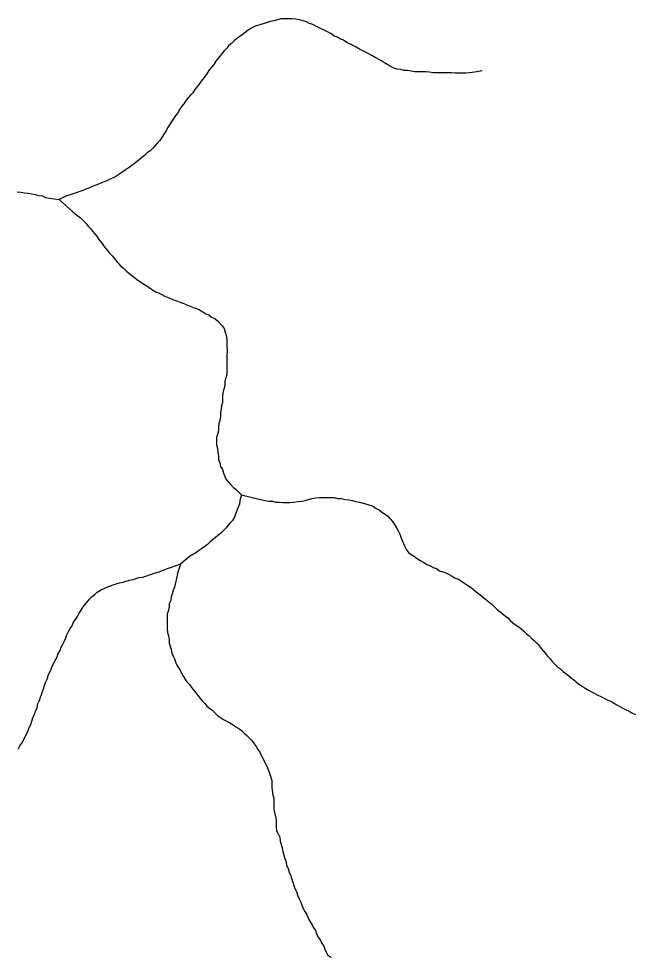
# Model space of a CAD drawing. Extents: x 652.3 to 678, y 7316.9 to 7344.9.
# Drawn here: x 668.838 to 669.771, y 7318.53 to 7319.955 of the extents above; entities that cross this region are included whole.
import ezdxf

# ---------------------------------------------------------------- set-up
doc = ezdxf.new("R2010")
doc.units = 0
doc.header["$LTSCALE"] = 0.032
doc.layers.add('7', color=7, linetype='Continuous', lineweight=25)

msp = doc.modelspace()

# ---------------------------------------------------------------- linework, layer by layer
at = {"layer": '7'}
msp.add_line((669.0788, 7319.1123), (669.0836, 7319.1274), dxfattribs=at)
for points in [[(669.5414, 7319.8758), (669.541, 7319.8758), (669.5331, 7319.8746), (669.5228, 7319.873), (669.5172, 7319.8722), (669.5005, 7319.8722), (669.4949, 7319.873), (669.4671, 7319.873), (669.4615, 7319.8738), (669.4559, 7319.8746), (669.4392, 7319.8746), (669.4337, 7319.8754), (669.4281, 7319.8762), (669.4225, 7319.8762), (669.4178, 7319.8778), (669.4122, 7319.8786), (669.4074, 7319.8801), (669.4026, 7319.8825), (669.3979, 7319.8849), (669.3931, 7319.8881), (669.3883, 7319.8913), (669.3788, 7319.8961), (669.374, 7319.8992), (669.3692, 7319.9016), (669.3549, 7319.9088), (669.3501, 7319.912), (669.3453, 7319.9144), (669.3358, 7319.9191), (669.331, 7319.9223), (669.3262, 7319.9239), (669.3215, 7319.9271), (669.3167, 7319.9287), (669.3127, 7319.9319), (669.2889, 7319.9438), (669.2841, 7319.9462), (669.2793, 7319.9478), (669.2745, 7319.9502), (669.2698, 7319.9518), (669.2634, 7319.9533), (669.2578, 7319.9541), (669.2522, 7319.9549), (669.2355, 7319.9549), (669.2308, 7319.9533), (669.2252, 7319.9518), (669.2196, 7319.951), (669.2101, 7319.9478), (669.2053, 7319.9462), (669.1958, 7319.943), (669.191, 7319.9406), (669.1862, 7319.9374), (669.1814, 7319.9343), (669.1775, 7319.9311), (669.1735, 7319.9279), (669.1687, 7319.9247), (669.1647, 7319.9215), (669.1607, 7319.9175), (669.1568, 7319.9144), (669.1536, 7319.9104), (669.1496, 7319.9064), (669.1369, 7319.8905), (669.1337, 7319.8857), (669.1273, 7319.8778), (669.121, 7319.8682), (669.1146, 7319.8603), (669.1114, 7319.8555), (669.105, 7319.8475), (669.1019, 7319.8427), (669.0987, 7319.8388), (669.0947, 7319.8348), (669.0915, 7319.8308), (669.0883, 7319.826), (669.0852, 7319.8221), (669.082, 7319.8173), (669.0796, 7319.8125), (669.0764, 7319.8085), (669.0732, 7319.8038), (669.0637, 7319.7894), (669.0613, 7319.7847), (669.0517, 7319.7703), (669.0486, 7319.7664), (669.0446, 7319.7624), (669.0414, 7319.7584), (669.0374, 7319.7544), (669.0326, 7319.7512), (669.0287, 7319.7473), (669.0247, 7319.7441), (669.0207, 7319.7409), (669.0167, 7319.7377), (669.0127, 7319.7345), (669.008, 7319.7314), (669.004, 7319.7282), (668.9992, 7319.725), (668.9944, 7319.7218), (668.9897, 7319.7186), (668.9849, 7319.7154), (668.9753, 7319.7107), (668.9706, 7319.7083), (668.9658, 7319.7067), (668.9563, 7319.7027), (668.9491, 7319.7003), (668.9443, 7319.6979)], [(668.9443, 7319.6979), (668.9395, 7319.6963), (668.9348, 7319.694), (668.9204, 7319.6892), (668.9157, 7319.6876), (668.9101, 7319.686), (668.899, 7319.6804)], [(668.8353, 7319.6924), (668.8409, 7319.6916), (668.8464, 7319.6908), (668.852, 7319.69), (668.8576, 7319.6892), (668.8632, 7319.6884), (668.8679, 7319.6868), (668.8735, 7319.686), (668.8783, 7319.6836), (668.8838, 7319.6828), (668.899, 7319.6804)], [(668.899, 7319.6804), (668.9197, 7319.6621), (668.9276, 7319.6558), (668.9316, 7319.6526), (668.9356, 7319.6486), (668.9395, 7319.6446), (668.9427, 7319.6406), (668.9467, 7319.6367), (668.9499, 7319.6327), (668.9531, 7319.6287), (668.9563, 7319.6247), (668.9594, 7319.62), (668.9626, 7319.616), (668.9658, 7319.6112), (668.969, 7319.6072), (668.9722, 7319.6032), (668.9753, 7319.5993), (668.9793, 7319.5953), (668.9825, 7319.5913), (668.9857, 7319.5873), (668.9889, 7319.5834), (668.9929, 7319.5794), (668.9968, 7319.5762), (669.0008, 7319.5722), (669.0048, 7319.569), (669.0088, 7319.5658), (669.0127, 7319.5627), (669.0167, 7319.5595), (669.0215, 7319.5563), (669.0263, 7319.5531), (669.031, 7319.5499), (669.0358, 7319.5468), (669.0406, 7319.5436), (669.0454, 7319.5404), (669.0501, 7319.5388), (669.0549, 7319.5364), (669.0597, 7319.534), (669.0645, 7319.5316), (669.0692, 7319.53), (669.074, 7319.5277), (669.0788, 7319.5261), (669.0836, 7319.5245), (669.0883, 7319.5229), (669.0931, 7319.5205), (669.0979, 7319.5189), (669.1027, 7319.5165), (669.1074, 7319.5149), (669.1122, 7319.5133), (669.117, 7319.5101), (669.1218, 7319.507), (669.1265, 7319.5054), (669.1305, 7319.5022), (669.1353, 7319.4998), (669.1393, 7319.4966), (669.1432, 7319.4926), (669.1464, 7319.4887), (669.1496, 7319.4847), (669.1512, 7319.4791), (669.1528, 7319.4743), (669.1536, 7319.4688), (669.1536, 7319.4632), (669.1536, 7319.4576), (669.1544, 7319.4521), (669.1536, 7319.4433), (669.1536, 7319.4377)], [(669.1536, 7319.4377), (669.1536, 7319.4322), (669.1536, 7319.4266), (669.1536, 7319.421), (669.1536, 7319.4155), (669.152, 7319.4099), (669.1504, 7319.4051), (669.1504, 7319.3995), (669.1496, 7319.394), (669.148, 7319.3892), (669.1472, 7319.3836), (669.1472, 7319.3781), (669.1472, 7319.3725), (669.1456, 7319.3677), (669.1448, 7319.3622), (669.144, 7319.3566), (669.144, 7319.351), (669.1432, 7319.3454), (669.1416, 7319.3407), (669.1409, 7319.3351), (669.1409, 7319.3295), (669.1393, 7319.324), (669.1377, 7319.3192), (669.1377, 7319.3136), (669.1377, 7319.308), (669.1393, 7319.3025), (669.1401, 7319.2969), (669.1409, 7319.2913), (669.1409, 7319.2858), (669.1432, 7319.281), (669.144, 7319.2754), (669.1472, 7319.2706), (669.1488, 7319.2651), (669.1504, 7319.2603), (669.1528, 7319.2555), (669.156, 7319.2516), (669.1599, 7319.2476), (669.1639, 7319.2436), (669.1679, 7319.2404), (669.1759, 7319.2325)], [(669.1759, 7319.2325), (669.1735, 7319.2237), (669.1727, 7319.2181), (669.1695, 7319.2102), (669.1655, 7319.1982), (669.1623, 7319.1935), (669.1584, 7319.1895), (669.152, 7319.1815), (669.144, 7319.1736), (669.1401, 7319.1704), (669.1361, 7319.1672), (669.1321, 7319.164), (669.1281, 7319.1608), (669.1241, 7319.1569), (669.1202, 7319.1537), (669.1154, 7319.1505), (669.1106, 7319.1473), (669.1066, 7319.1441), (669.1019, 7319.1417), (669.0971, 7319.1386), (669.0836, 7319.1274)], [(669.1759, 7319.2325), (669.1942, 7319.2277), (669.2053, 7319.2253), (669.2117, 7319.2237), (669.2172, 7319.2229), (669.2228, 7319.2229), (669.2276, 7319.2213), (669.2332, 7319.2213), (669.2387, 7319.2205), (669.2443, 7319.2205), (669.2499, 7319.2205), (669.2554, 7319.2213), (669.2618, 7319.2221), (669.2674, 7319.2229), (669.2729, 7319.2237), (669.2777, 7319.2253), (669.2825, 7319.2269), (669.2889, 7319.2277), (669.2944, 7319.2285), (669.3, 7319.2285), (669.3056, 7319.2285), (669.3111, 7319.2285), (669.3167, 7319.2285), (669.3215, 7319.2269), (669.327, 7319.2269), (669.3334, 7319.2253), (669.339, 7319.2245), (669.3445, 7319.2237), (669.3493, 7319.2221), (669.3549, 7319.2213), (669.3605, 7319.2197), (669.366, 7319.2181), (669.3708, 7319.2165), (669.3756, 7319.2149), (669.3804, 7319.2118), (669.3851, 7319.2094), (669.3891, 7319.2062), (669.3939, 7319.203), (669.3979, 7319.1998), (669.4018, 7319.1959), (669.405, 7319.1919), (669.4082, 7319.1871), (669.4114, 7319.1823), (669.4138, 7319.1776), (669.4162, 7319.1728), (669.4178, 7319.168), (669.4201, 7319.1632), (669.4217, 7319.1585), (669.4241, 7319.1537), (669.4265, 7319.1489), (669.4297, 7319.1449), (669.4337, 7319.1417), (669.4384, 7319.1386), (669.4432, 7319.1354), (669.448, 7319.1322), (669.4528, 7319.1298), (669.4575, 7319.1266), (669.4623, 7319.125), (669.4671, 7319.1219), (669.4719, 7319.1203), (669.4766, 7319.1171), (669.4814, 7319.1155)], [(668.8369, 7318.8465), (668.8393, 7318.8513), (668.8425, 7318.8553), (668.8449, 7318.8601), (668.852, 7318.8744), (668.8536, 7318.8792), (668.856, 7318.8839), (668.8576, 7318.8887), (668.8592, 7318.8943), (668.8616, 7318.8991), (668.8632, 7318.9038), (668.8655, 7318.9086), (668.8663, 7318.9142), (668.8687, 7318.919), (668.8703, 7318.9237), (668.8751, 7318.938), (668.8767, 7318.9428), (668.8783, 7318.9476), (668.8807, 7318.9524), (668.8823, 7318.9579), (668.887, 7318.9675), (668.8886, 7318.9723), (668.8958, 7318.9866), (668.8974, 7318.9914), (668.9006, 7318.9961), (668.9021, 7319.0009), (668.9045, 7319.0057), (668.9069, 7319.0105), (668.9093, 7319.0152), (668.9109, 7319.02), (668.9133, 7319.0248), (668.9157, 7319.0296), (668.9189, 7319.0335), (668.9204, 7319.0383), (668.9268, 7319.0479), (668.9292, 7319.0526), (668.9324, 7319.0574), (668.9356, 7319.0622), (668.9451, 7319.0741), (668.9491, 7319.0781), (668.9531, 7319.0813), (668.957, 7319.0845), (668.9618, 7319.0876), (668.9714, 7319.0924), (668.9809, 7319.0956), (668.9857, 7319.0972), (668.9905, 7319.0988), (668.996, 7319.0996), (669.0008, 7319.1012), (669.0056, 7319.1028), (669.0112, 7319.1036), (669.0207, 7319.1067), (669.0263, 7319.1075), (669.0406, 7319.1123), (669.0454, 7319.1139), (669.0509, 7319.1155), (669.0581, 7319.1187), (669.0836, 7319.1274)], [(669.0788, 7319.1123), (669.074, 7319.0924), (669.0724, 7319.0876), (669.0708, 7319.0821), (669.0692, 7319.0773), (669.0684, 7319.0717), (669.0661, 7319.067), (669.0661, 7319.0614), (669.0645, 7319.0558), (669.0629, 7319.051), (669.0629, 7319.0288), (669.0637, 7319.0232), (669.0653, 7319.0184), (669.0661, 7319.0128), (669.0661, 7319.0073), (669.0692, 7318.9977), (669.07, 7318.9922), (669.0724, 7318.9874), (669.0748, 7318.9826), (669.0764, 7318.977), (669.0788, 7318.9723), (669.082, 7318.9675), (669.0867, 7318.9579), (669.0899, 7318.9532), (669.0931, 7318.9484), (669.0971, 7318.9444), (669.1003, 7318.9396), (669.1066, 7318.9317), (669.1098, 7318.9277), (669.1162, 7318.9197), (669.1202, 7318.9158), (669.1233, 7318.9118), (669.1273, 7318.9086), (669.1313, 7318.9054), (669.1393, 7318.8975), (669.144, 7318.8943), (669.1488, 7318.8911), (669.1584, 7318.8863), (669.1631, 7318.8831), (669.1671, 7318.88), (669.1719, 7318.8776), (669.1759, 7318.8744), (669.1798, 7318.8704), (669.1838, 7318.8672), (669.1918, 7318.8593), (669.195, 7318.8545), (669.1981, 7318.8505), (669.2005, 7318.8457), (669.2037, 7318.8418), (669.2085, 7318.8322), (669.2109, 7318.8274), (669.2156, 7318.8179), (669.2172, 7318.8131), (669.2188, 7318.8084), (669.222, 7318.7988), (669.222, 7318.7877), (669.2236, 7318.7765), (669.2252, 7318.7718), (669.2252, 7318.755), (669.226, 7318.7495), (669.2276, 7318.7447), (669.2284, 7318.7391), (669.2284, 7318.728), (669.2292, 7318.7224), (669.2316, 7318.7176), (669.2339, 7318.7129), (669.2347, 7318.7065), (669.2379, 7318.697), (669.2387, 7318.6906), (669.2403, 7318.6858), (669.2419, 7318.6802), (669.2435, 7318.6755), (669.2443, 7318.6699), (669.2467, 7318.6651), (669.2483, 7318.6596), (669.2507, 7318.654), (669.2522, 7318.6492), (669.257, 7318.6349), (669.2594, 7318.6301), (669.261, 7318.6245), (669.2634, 7318.619), (669.2658, 7318.6142), (669.2674, 7318.6094), (669.2698, 7318.6047), (669.2721, 7318.5999), (669.2753, 7318.5951), (669.2769, 7318.5903), (669.2793, 7318.5856), (669.2825, 7318.5808), (669.2849, 7318.576), (669.2881, 7318.5712), (669.2896, 7318.5665), (669.292, 7318.5617), (669.2952, 7318.5569), (669.2976, 7318.5521), (669.3008, 7318.5474), (669.3024, 7318.5426), (669.3072, 7318.533), (669.3119, 7318.5307), (669.3123, 7318.5305)], [(669.4814, 7319.1155), (669.4862, 7319.1139), (669.491, 7319.1115), (669.4957, 7319.1091), (669.5005, 7319.1059), (669.5053, 7319.1043), (669.5101, 7319.1012), (669.5148, 7319.098), (669.5196, 7319.0948), (669.5244, 7319.0916), (669.5284, 7319.0884), (669.5323, 7319.0853), (669.5363, 7319.0821), (669.5403, 7319.0789), (669.5443, 7319.0757), (669.5482, 7319.0725), (669.5522, 7319.0693), (669.5562, 7319.0662), (669.5602, 7319.0622), (669.5642, 7319.0582), (669.5681, 7319.055), (669.5721, 7319.0518), (669.5761, 7319.0487), (669.5801, 7319.0455), (669.5841, 7319.0415), (669.588, 7319.0383), (669.592, 7319.0351), (669.5968, 7319.0319), (669.6008, 7319.0288), (669.6047, 7319.0256), (669.6087, 7319.0216), (669.6127, 7319.0184), (669.6167, 7319.0144), (669.6207, 7319.0105), (669.6246, 7319.0073), (669.6278, 7319.0033), (669.631, 7318.9993), (669.6342, 7318.9953), (669.6374, 7318.9914), (669.6405, 7318.9874), (669.6445, 7318.9834), (669.6477, 7318.9794), (669.6517, 7318.9754), (669.6557, 7318.9715), (669.6604, 7318.9683), (669.6644, 7318.9643), (669.6684, 7318.9611), (669.6724, 7318.9579), (669.6764, 7318.9548), (669.6803, 7318.9516), (669.6843, 7318.9484), (669.6883, 7318.9452), (669.6931, 7318.942), (669.6978, 7318.9388), (669.7026, 7318.9357), (669.7074, 7318.9333), (669.7122, 7318.9309), (669.7169, 7318.9285), (669.7217, 7318.9261), (669.7265, 7318.9237), (669.7313, 7318.9213), (669.736, 7318.919), (669.7408, 7318.9166), (669.7456, 7318.9134), (669.7503, 7318.911), (669.7551, 7318.9086), (669.7599, 7318.9062), (669.7647, 7318.9038), (669.7694, 7318.9007), (669.7742, 7318.8991)]]:
    msp.add_lwpolyline(points, dxfattribs=at)

doc.saveas('drawing.dxf')
